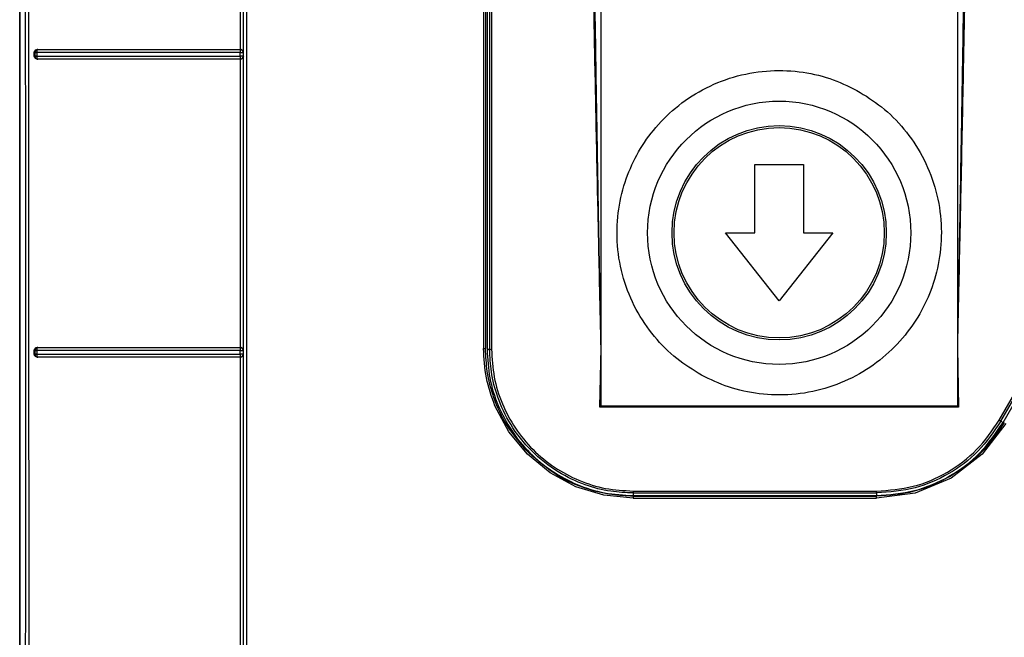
# Model space of a CAD drawing. Header units: inches. Extents: x 170 to 312, y 215 to 248.
# Tile 589 of 656: x 255.6592 to 255.7919, y 242.1165 to 242.1997. Entities that reach past the tile are written whole.
import ezdxf

# ---------------------------------------------------------------- set-up
doc = ezdxf.new("R2010")
doc.units = ezdxf.units.IN
doc.header["$LTSCALE"] = 0.25
doc.header["$MEASUREMENT"] = 0
doc.layers.add('MOTOR RH', color=7, linetype='Continuous')

msp = doc.modelspace()

# ---------------------------------------------------------------- linework, layer by layer
at = {"layer": 'MOTOR RH'}
for p, q in [((255.73758, 242.14761), (255.73758, 242.27595)), ((255.78561, 242.27595), (255.78561, 242.14761)), ((255.65923, 241.92392), (255.65923, 242.23936)), ((255.65923, 242.23936), (255.65923, 241.9417)), ((255.68897, 242.19567), (255.68898, 242.23451)), ((255.68937, 242.19528), (255.68937, 242.23489)), ((255.72174, 242.21438), (255.72175, 242.15537)), ((255.722, 242.21441), (255.72201, 242.15536)), ((255.72222, 242.21429), (255.72222, 242.15524)), ((255.72256, 242.21429), (255.72256, 242.15524)), ((255.72282, 242.21429), (255.72282, 242.15527)), ((255.66161, 242.19567), (255.66166, 242.19566)), ((255.68896, 242.19566), (255.68897, 242.19567)), ((255.66119, 242.19475), (255.66119, 242.19528)), ((255.66128, 242.19527), (255.66119, 242.19528)), ((255.66128, 242.19476), (255.66119, 242.19475)), ((255.66128, 242.19527), (255.66128, 242.19476)), ((255.66155, 242.19527), (255.66155, 242.19477)), ((255.66158, 242.19554), (255.66162, 242.19563)), ((255.66162, 242.1944), (255.66158, 242.19449)), ((255.66166, 242.19437), (255.66161, 242.19436)), ((255.66164, 242.19438), (255.66162, 242.1944)), ((255.66166, 242.19437), (255.66164, 242.19438)), ((255.68895, 242.19476), (255.68895, 242.19527)), ((255.68895, 242.19476), (255.68895, 242.19465)), ((255.68896, 242.1944), (255.68896, 242.19436)), ((255.68898, 242.19436), (255.68896, 242.19436)), ((255.68897, 242.15551), (255.68898, 242.19436)), ((255.68937, 242.19528), (255.68935, 242.19526)), ((255.68935, 242.19526), (255.68935, 242.19476)), ((255.68935, 242.19476), (255.68937, 242.19474)), ((255.68937, 242.15513), (255.68937, 242.19474)), ((255.75831, 242.17096), (255.75831, 242.18015)), ((255.75831, 242.18015), (255.76487, 242.18015)), ((255.76487, 242.18015), (255.76487, 242.17096)), ((255.76159, 242.16178), (255.75437, 242.17096)), ((255.75437, 242.17096), (255.75831, 242.17096)), ((255.76881, 242.17096), (255.76159, 242.16178)), ((255.76487, 242.17096), (255.76881, 242.17096)), ((255.66119, 242.15459), (255.66119, 242.15513)), ((255.66128, 242.15511), (255.66119, 242.15513)), ((255.66128, 242.1546), (255.66119, 242.15459)), ((255.66128, 242.15511), (255.66128, 242.1546)), ((255.66155, 242.15511), (255.66155, 242.1546)), ((255.66158, 242.15538), (255.66162, 242.15547)), ((255.66161, 242.15551), (255.66166, 242.1555)), ((255.68895, 242.1546), (255.68895, 242.15511)), ((255.68896, 242.1555), (255.68897, 242.15551)), ((255.68937, 242.15513), (255.68935, 242.15511)), ((255.68935, 242.15511), (255.68935, 242.1546)), ((255.68935, 242.1546), (255.68937, 242.15458)), ((255.68937, 242.11497), (255.68937, 242.15458)), ((255.72201, 242.15536), (255.72201, 242.15536)), ((255.72256, 242.15524), (255.72222, 242.15524)), ((255.73742, 242.14745), (255.73758, 242.15548)), ((255.78561, 242.15548), (255.78577, 242.14745)), ((255.66162, 242.15424), (255.66158, 242.15433)), ((255.66166, 242.15421), (255.66161, 242.1542)), ((255.66164, 242.15422), (255.66162, 242.15424)), ((255.66166, 242.15421), (255.66164, 242.15422)), ((255.68896, 242.15433), (255.68896, 242.15424)), ((255.68896, 242.15424), (255.68896, 242.15421)), ((255.68898, 242.1542), (255.68896, 242.15421)), ((255.68897, 242.11535), (255.68898, 242.1542)), ((255.79124, 242.1457), (255.79503, 242.15226)), ((255.79147, 242.14557), (255.79525, 242.15213)), ((255.79176, 242.1454), (255.79555, 242.15196)), ((255.72515, 242.14416), (255.72328, 242.14765)), ((255.73758, 242.14761), (255.73742, 242.14745)), ((255.78577, 242.14745), (255.73742, 242.14745)), ((255.78561, 242.14761), (255.73758, 242.14761)), ((255.78577, 242.14745), (255.78561, 242.14761)), ((255.79216, 242.14528), (255.78896, 242.14111)), ((255.79147, 242.14557), (255.79176, 242.1454)), ((255.72765, 242.14111), (255.72515, 242.14416)), ((255.73071, 242.1386), (255.72765, 242.14111)), ((255.78896, 242.14111), (255.78478, 242.1379)), ((255.73419, 242.13674), (255.73071, 242.1386)), ((255.78478, 242.1379), (255.77992, 242.13589)), ((255.73797, 242.13559), (255.73419, 242.13674)), ((255.74191, 242.13616), (255.77471, 242.13616)), ((255.7419, 242.1352), (255.73797, 242.13559)), ((255.7419, 242.13547), (255.77471, 242.13547)), ((255.7419, 242.1352), (255.77471, 242.1352)), ((255.74191, 242.1359), (255.77471, 242.1359)), ((255.74191, 242.1359), (255.74191, 242.13555)), ((255.74191, 242.13555), (255.77471, 242.13555)), ((255.77471, 242.1359), (255.77471, 242.13555)), ((255.77992, 242.13589), (255.77471, 242.1352))]:
    msp.add_line(p, q, dxfattribs=at)
for radius in [0.01774, 0.01444, 0.01417]:
    msp.add_circle((255.76159, 242.17096), radius, dxfattribs=at)
for points, knots in [([(255.65996, 242.23972), (255.65997, 242.21844), (255.66, 242.1759), (255.65999, 242.11206), (255.65994, 242.04824), (255.65985, 241.98446), (255.65975, 241.94201), (255.6597, 241.92078)], [0, 0, 0, 0, 0.199984, 0.399977, 0.600029, 0.800023, 1, 1, 1, 1]), ([(255.6604, 242.2401), (255.66041, 242.22222), (255.66042, 242.18646), (255.66044, 242.13281), (255.66044, 242.09706), (255.66044, 242.07919)], [0, 0, 0, 0, 0.3333777, 0.6667111, 1, 1, 1, 1]), ([(255.68939, 241.92809), (255.68939, 241.94886), (255.68939, 241.99039), (255.68939, 242.05278), (255.68939, 242.1152), (255.68939, 242.17764), (255.68939, 242.21925), (255.68939, 242.24006)], [0, 0, 0, 0, 0.199959, 0.399961, 0.599979, 0.80001, 1, 1, 1, 1]), ([(255.68979, 242.24018), (255.68979, 242.2193), (255.68979, 242.17754), (255.68979, 242.11488), (255.68979, 242.05224), (255.68979, 241.98964), (255.68979, 241.94795), (255.68979, 241.92711)], [0, 0, 0, 0, 0.2, 0.4, 0.6, 0.8, 1, 1, 1, 1]), ([(255.73758, 242.15548), (255.73752, 242.15806), (255.73741, 242.16288), (255.73727, 242.16957), (255.73713, 242.17598), (255.737, 242.18239), (255.73686, 242.18901), (255.73673, 242.19558), (255.7366, 242.20298), (255.73645, 242.21124), (255.73631, 242.22033), (255.73619, 242.22929), (255.73613, 242.23532), (255.7361, 242.23825)], [0, 0, 0, 0, 0.093729, 0.174536, 0.24242, 0.325941, 0.407072, 0.482165, 0.564229, 0.675047, 0.781572, 0.893672, 1, 1, 1, 1]), ([(255.73758, 242.15548), (255.73754, 242.1575), (255.73747, 242.16119), (255.73738, 242.16623), (255.73731, 242.17023), (255.73725, 242.17321), (255.73721, 242.17563), (255.73716, 242.17834), (255.7371, 242.18213), (255.73702, 242.18682), (255.73693, 242.19184), (255.73685, 242.1972), (255.73672, 242.20542), (255.73657, 242.21595), (255.73643, 242.22772), (255.73637, 242.23495), (255.73634, 242.23826)], [0, 0, 0, 0, 0.07319, 0.133984, 0.182381, 0.218382, 0.241987, 0.269928, 0.316673, 0.379251, 0.439861, 0.498505, 0.573594, 0.73788, 0.880015, 1, 1, 1, 1]), ([(255.78684, 242.23826), (255.78683, 242.23653), (255.7868, 242.23289), (255.78674, 242.22715), (255.78667, 242.22087), (255.78658, 242.21404), (255.78648, 242.20667), (255.78637, 242.19931), (255.78627, 242.19292), (255.78618, 242.18764), (255.7861, 242.18304), (255.78603, 242.17893), (255.78597, 242.17546), (255.78591, 242.17216), (255.78583, 242.16796), (255.78573, 242.16223), (255.78565, 242.1579), (255.78561, 242.15548)], [0, 0, 0, 0, 0.062702, 0.131993, 0.207874, 0.290346, 0.379406, 0.475057, 0.557054, 0.610988, 0.666485, 0.723545, 0.759898, 0.792286, 0.843099, 0.912337, 1, 1, 1, 1]), ([(255.78709, 242.23825), (255.78706, 242.23527), (255.78699, 242.22912), (255.78687, 242.22), (255.78672, 242.21073), (255.78656, 242.20157), (255.7864, 242.19301), (255.78624, 242.185), (255.78609, 242.17794), (255.78594, 242.17085), (255.78578, 242.16353), (255.78567, 242.1583), (255.78561, 242.15548)], [0, 0, 0, 0, 0.108305, 0.22261, 0.330745, 0.444165, 0.554601, 0.640848, 0.734435, 0.810783, 0.897533, 1, 1, 1, 1]), ([(255.66119, 242.19528), (255.66119, 242.19531), (255.6612, 242.19536), (255.66123, 242.19545), (255.66131, 242.19556), (255.66144, 242.19565), (255.66155, 242.19566), (255.66161, 242.19567)], [0, 0, 0, 0, 0.116527, 0.229907, 0.466736, 0.729518, 1, 1, 1, 1]), ([(255.66161, 242.19567), (255.66458, 242.19567), (255.67052, 242.19567), (255.6797, 242.19567), (255.68588, 242.19567), (255.68897, 242.19567)], [0, 0, 0, 0, 0.333152, 0.666752, 1, 1, 1, 1]), ([(255.68897, 242.19567), (255.689, 242.19567), (255.68907, 242.19566), (255.68916, 242.19562), (255.68924, 242.19557), (255.68927, 242.19553), (255.6893, 242.1955)], [0, 0, 0, 0, 0.230859, 0.468557, 0.712686, 1, 1, 1, 1]), ([(255.66161, 242.19436), (255.66155, 242.19436), (255.66144, 242.19437), (255.66131, 242.19447), (255.66123, 242.19458), (255.6612, 242.19467), (255.66119, 242.19472), (255.66119, 242.19475)], [0, 0, 0, 0, 0.2717688, 0.5368517, 0.7738537, 0.8858453, 1, 1, 1, 1]), ([(255.66166, 242.19566), (255.66161, 242.19565), (255.66151, 242.19564), (255.66139, 242.19555), (255.66133, 242.19546), (255.66129, 242.19536), (255.66128, 242.1953), (255.66128, 242.19527)], [0, 0, 0, 0, 0.250906, 0.501408, 0.695045, 0.83371, 1, 1, 1, 1]), ([(255.66128, 242.19527), (255.66129, 242.19527), (255.66131, 242.19527), (255.66137, 242.19527), (255.66145, 242.19527), (255.66151, 242.19527), (255.66155, 242.19527)], [0, 0, 0, 0, 0.250008, 0.500005, 0.749993, 1, 1, 1, 1]), ([(255.66155, 242.19477), (255.66151, 242.19477), (255.66145, 242.19476), (255.66137, 242.19476), (255.66131, 242.19476), (255.66129, 242.19476), (255.66128, 242.19476)], [0, 0, 0, 0, 0.250113, 0.499997, 0.749888, 1, 1, 1, 1]), ([(255.66128, 242.19476), (255.66129, 242.19471), (255.6613, 242.19461), (255.66139, 242.19448), (255.66151, 242.19439), (255.66161, 242.19437), (255.66166, 242.19437)], [0, 0, 0, 0, 0.250029, 0.499997, 0.749969, 1, 1, 1, 1]), ([(255.66155, 242.19527), (255.66155, 242.1953), (255.66155, 242.19535), (255.66156, 242.19542), (255.66157, 242.19548), (255.66158, 242.19552), (255.66158, 242.19554)], [0, 0, 0, 0, 0.2500063, 0.5000148, 0.7500138, 1, 1, 1, 1]), ([(255.68895, 242.19527), (255.68588, 242.19527), (255.67971, 242.19527), (255.67051, 242.19527), (255.66454, 242.19527), (255.66155, 242.19527)], [0, 0, 0, 0, 0.331506, 0.664839, 1, 1, 1, 1]), ([(255.66155, 242.19477), (255.66454, 242.19476), (255.67051, 242.19476), (255.6797, 242.19476), (255.68588, 242.19476), (255.68895, 242.19476)], [0, 0, 0, 0, 0.335093, 0.668426, 1, 1, 1, 1]), ([(255.66158, 242.19449), (255.66158, 242.19451), (255.66157, 242.19455), (255.66156, 242.19462), (255.66155, 242.19469), (255.66155, 242.19474), (255.66155, 242.19477)], [0, 0, 0, 0, 0.24975, 0.499936, 0.750122, 1, 1, 1, 1]), ([(255.68898, 242.19436), (255.68589, 242.19436), (255.6797, 242.19436), (255.67052, 242.19436), (255.66458, 242.19436), (255.66161, 242.19436)], [0, 0, 0, 0, 0.333449, 0.66692, 1, 1, 1, 1]), ([(255.66162, 242.19563), (255.66163, 242.19563), (255.66164, 242.19565), (255.66165, 242.19566), (255.66166, 242.19566), (255.66166, 242.19566), (255.66166, 242.19566)], [0, 0, 0, 0, 0.500013, 0.83434, 0.938283, 1, 1, 1, 1]), ([(255.66166, 242.19566), (255.66462, 242.19566), (255.67055, 242.19566), (255.67971, 242.19566), (255.68588, 242.19566), (255.68896, 242.19566)], [0, 0, 0, 0, 0.333018, 0.666912, 1, 1, 1, 1]), ([(255.68896, 242.19436), (255.68588, 242.19436), (255.67971, 242.19436), (255.67055, 242.19437), (255.66462, 242.19437), (255.66166, 242.19437)], [0, 0, 0, 0, 0.333072, 0.666957, 1, 1, 1, 1]), ([(255.68896, 242.19554), (255.68895, 242.19551), (255.68895, 242.19546), (255.68895, 242.19536), (255.68895, 242.1953), (255.68895, 242.19527)], [0, 0, 0, 0, 0.396825, 0.672899, 1, 1, 1, 1]), ([(255.68895, 242.19527), (255.68898, 242.19527), (255.68904, 242.19527), (255.68912, 242.19527), (255.68919, 242.19527), (255.68927, 242.19527), (255.68932, 242.19526), (255.68935, 242.19527), (255.68935, 242.19527), (255.68935, 242.19526)], [0, 0, 0, 0, 0.1448761, 0.2888763, 0.4064672, 0.5453396, 0.7784567, 0.8916654, 1, 1, 1, 1]), ([(255.68935, 242.19476), (255.68934, 242.19476), (255.68933, 242.19476), (255.68924, 242.19476), (255.68914, 242.19476), (255.68905, 242.19476), (255.68899, 242.19476), (255.68895, 242.19476)], [0, 0, 0, 0, 0.2509367, 0.5014619, 0.6987674, 0.8365444, 1, 1, 1, 1]), ([(255.68895, 242.19465), (255.68895, 242.19462), (255.68895, 242.19456), (255.68896, 242.19451), (255.68896, 242.19449)], [0, 0, 0, 0, 0.5849878, 1, 1, 1, 1]), ([(255.68935, 242.19526), (255.68935, 242.1953), (255.68934, 242.19536), (255.6893, 242.19546), (255.68924, 242.19554), (255.68917, 242.1956), (255.68913, 242.19562), (255.6891, 242.19563), (255.68908, 242.19564), (255.68906, 242.19564), (255.68902, 242.19565), (255.68898, 242.19566), (255.68896, 242.19566)], [0, 0, 0, 0, 0.169717, 0.309821, 0.50036, 0.669269, 0.720735, 0.750058, 0.812687, 0.820426, 0.875276, 1, 1, 1, 1]), ([(255.68896, 242.19566), (255.68896, 242.19565), (255.68896, 242.19564), (255.68896, 242.19557), (255.68896, 242.19554)], [0, 0, 0, 0, 0.500043, 1, 1, 1, 1]), ([(255.68896, 242.19436), (255.68899, 242.19437), (255.68906, 242.19437), (255.68915, 242.19441), (255.68924, 242.19447), (255.68929, 242.19454), (255.68931, 242.19459), (255.68932, 242.19461), (255.68933, 242.19464), (255.68934, 242.19466), (255.68935, 242.1947), (255.68935, 242.19473), (255.68935, 242.19476)], [0, 0, 0, 0, 0.1706537, 0.3115785, 0.5034068, 0.6707761, 0.7218148, 0.75094, 0.8128715, 0.833619, 0.8750169, 1, 1, 1, 1]), ([(255.68896, 242.19449), (255.68896, 242.19447), (255.68896, 242.19443), (255.68896, 242.19441), (255.68896, 242.1944)], [0, 0, 0, 0, 0.510853, 1, 1, 1, 1]), ([(255.6893, 242.19452), (255.68928, 242.1945), (255.68924, 242.19445), (255.68916, 242.1944), (255.68907, 242.19436), (255.68901, 242.19436), (255.68898, 242.19436)], [0, 0, 0, 0, 0.29194, 0.548646, 0.775454, 1, 1, 1, 1]), ([(255.6893, 242.1955), (255.68932, 242.19547), (255.68936, 242.1954), (255.68937, 242.19533), (255.68937, 242.1953), (255.68937, 242.19529), (255.68937, 242.19529), (255.68937, 242.19528)], [0, 0, 0, 0, 0.561295, 0.8701, 0.957428, 0.984304, 1, 1, 1, 1]), ([(255.68937, 242.19474), (255.68937, 242.1947), (255.68936, 242.19462), (255.68932, 242.19455), (255.6893, 242.19452)], [0, 0, 0, 0, 0.503791, 1, 1, 1, 1]), ([(255.75111, 242.15178), (255.74998, 242.15248), (255.74764, 242.15393), (255.74464, 242.15695), (255.74217, 242.16059), (255.74047, 242.16477), (255.73965, 242.16919), (255.73975, 242.1736), (255.74067, 242.17774), (255.7423, 242.1815), (255.74458, 242.1849), (255.74757, 242.18792), (255.75123, 242.19038), (255.75539, 242.19209), (255.75982, 242.19291), (255.76423, 242.1928), (255.76839, 242.19191), (255.77087, 242.19072), (255.77207, 242.19015)], [0, 0, 0, 0, 0.058258, 0.120006, 0.18432, 0.25, 0.31568, 0.379994, 0.441742, 0.5, 0.558258, 0.620006, 0.68432, 0.75, 0.81568, 0.879994, 0.941742, 1, 1, 1, 1]), ([(255.77207, 242.19015), (255.77321, 242.18944), (255.77555, 242.188), (255.77854, 242.18498), (255.78101, 242.18133), (255.78272, 242.17716), (255.78353, 242.17273), (255.78343, 242.16832), (255.78251, 242.16418), (255.78088, 242.16042), (255.7786, 242.15702), (255.77562, 242.15401), (255.77196, 242.15154), (255.76779, 242.14984), (255.76336, 242.14902), (255.75895, 242.14913), (255.7548, 242.15001), (255.75232, 242.1512), (255.75111, 242.15178)], [0, 0, 0, 0, 0.058258, 0.120006, 0.18432, 0.25, 0.31568, 0.379994, 0.441742, 0.5, 0.558258, 0.620006, 0.68432, 0.75, 0.81568, 0.879994, 0.941742, 1, 1, 1, 1]), ([(255.66119, 242.15513), (255.66119, 242.15515), (255.6612, 242.1552), (255.66123, 242.1553), (255.66131, 242.1554), (255.66144, 242.1555), (255.66155, 242.15551), (255.66161, 242.15551)], [0, 0, 0, 0, 0.116319, 0.229622, 0.466596, 0.72971, 1, 1, 1, 1]), ([(255.66161, 242.1542), (255.66155, 242.15421), (255.66144, 242.15422), (255.66131, 242.15431), (255.66123, 242.15442), (255.6612, 242.15451), (255.66119, 242.15456), (255.66119, 242.15459)], [0, 0, 0, 0, 0.270485, 0.533784, 0.770305, 0.883586, 1, 1, 1, 1]), ([(255.66166, 242.1555), (255.66161, 242.1555), (255.66151, 242.15548), (255.66139, 242.1554), (255.66132, 242.1553), (255.66129, 242.1552), (255.66128, 242.15514), (255.66128, 242.15511)], [0, 0, 0, 0, 0.250904, 0.501394, 0.694906, 0.833601, 1, 1, 1, 1]), ([(255.66128, 242.15511), (255.66129, 242.15511), (255.66131, 242.15511), (255.66137, 242.15511), (255.66145, 242.15511), (255.66151, 242.15511), (255.66155, 242.15511)], [0, 0, 0, 0, 0.249991, 0.499993, 0.749993, 1, 1, 1, 1]), ([(255.66155, 242.1546), (255.66151, 242.1546), (255.66145, 242.1546), (255.66137, 242.1546), (255.66131, 242.1546), (255.66129, 242.1546), (255.66128, 242.1546)], [0, 0, 0, 0, 0.250131, 0.500012, 0.749885, 1, 1, 1, 1]), ([(255.66128, 242.1546), (255.66129, 242.15455), (255.6613, 242.15445), (255.66139, 242.15432), (255.66151, 242.15423), (255.66161, 242.15422), (255.66166, 242.15421)], [0, 0, 0, 0, 0.250212, 0.499885, 0.749889, 1, 1, 1, 1]), ([(255.66155, 242.15511), (255.66155, 242.15513), (255.66155, 242.15518), (255.66156, 242.15526), (255.66157, 242.15532), (255.66158, 242.15536), (255.66158, 242.15538)], [0, 0, 0, 0, 0.250003, 0.499999, 0.750005, 1, 1, 1, 1]), ([(255.68895, 242.15511), (255.68586, 242.15511), (255.67967, 242.15511), (255.67047, 242.15511), (255.66452, 242.15511), (255.66155, 242.15511)], [0, 0, 0, 0, 0.333333, 0.666667, 1, 1, 1, 1]), ([(255.66155, 242.1546), (255.66452, 242.1546), (255.67047, 242.1546), (255.67967, 242.1546), (255.68586, 242.1546), (255.68895, 242.1546)], [0, 0, 0, 0, 0.333333, 0.666667, 1, 1, 1, 1]), ([(255.66158, 242.15433), (255.66158, 242.15435), (255.66157, 242.15439), (255.66156, 242.15446), (255.66155, 242.15453), (255.66155, 242.15458), (255.66155, 242.1546)], [0, 0, 0, 0, 0.249755, 0.499929, 0.750119, 1, 1, 1, 1]), ([(255.66161, 242.15551), (255.66458, 242.15551), (255.67052, 242.15551), (255.6797, 242.15551), (255.68588, 242.15551), (255.68897, 242.15551)], [0, 0, 0, 0, 0.333094, 0.666813, 1, 1, 1, 1]), ([(255.66162, 242.15547), (255.66163, 242.15548), (255.66164, 242.15549), (255.66165, 242.1555), (255.66166, 242.1555), (255.66166, 242.1555), (255.66166, 242.1555)], [0, 0, 0, 0, 0.5642279, 0.8627549, 0.9515364, 1, 1, 1, 1]), ([(255.66166, 242.1555), (255.66462, 242.1555), (255.67055, 242.1555), (255.67971, 242.1555), (255.68588, 242.1555), (255.68896, 242.1555)], [0, 0, 0, 0, 0.333017, 0.666911, 1, 1, 1, 1]), ([(255.68896, 242.15538), (255.68895, 242.15535), (255.68895, 242.1553), (255.68895, 242.1552), (255.68895, 242.15514), (255.68895, 242.15511)], [0, 0, 0, 0, 0.395106, 0.671612, 1, 1, 1, 1]), ([(255.68895, 242.15511), (255.68898, 242.15511), (255.68904, 242.1551), (255.68912, 242.15511), (255.68919, 242.15511), (255.68927, 242.15511), (255.68932, 242.1551), (255.68935, 242.15511), (255.68935, 242.15511), (255.68935, 242.15511)], [0, 0, 0, 0, 0.1448426, 0.288912, 0.4062167, 0.5454476, 0.7785945, 0.8917454, 1, 1, 1, 1]), ([(255.68935, 242.1546), (255.68934, 242.1546), (255.68933, 242.1546), (255.68924, 242.1546), (255.68914, 242.1546), (255.68905, 242.1546), (255.68899, 242.1546), (255.68895, 242.1546)], [0, 0, 0, 0, 0.250948, 0.501484, 0.698782, 0.836552, 1, 1, 1, 1]), ([(255.68895, 242.1546), (255.68895, 242.15455), (255.68895, 242.15449), (255.68896, 242.15443), (255.68896, 242.15438), (255.68896, 242.15435), (255.68896, 242.15433)], [0, 0, 0, 0, 0.49714, 0.578466, 0.721694, 1, 1, 1, 1]), ([(255.68935, 242.15511), (255.68935, 242.15514), (255.68934, 242.15521), (255.6893, 242.1553), (255.68924, 242.15539), (255.68917, 242.15544), (255.68913, 242.15546), (255.6891, 242.15547), (255.68908, 242.15548), (255.68906, 242.15549), (255.68902, 242.1555), (255.68898, 242.1555), (255.68896, 242.1555)], [0, 0, 0, 0, 0.169752, 0.309862, 0.50035, 0.66928, 0.720739, 0.750049, 0.812671, 0.833624, 0.87528, 1, 1, 1, 1]), ([(255.68896, 242.1555), (255.68896, 242.15549), (255.68896, 242.15548), (255.68896, 242.15541), (255.68896, 242.15538)], [0, 0, 0, 0, 0.500049, 1, 1, 1, 1]), ([(255.68896, 242.15421), (255.68899, 242.15421), (255.68906, 242.15422), (255.68915, 242.15425), (255.68924, 242.15432), (255.68929, 242.15438), (255.68931, 242.15443), (255.68932, 242.15446), (255.68933, 242.15448), (255.68934, 242.1545), (255.68935, 242.15454), (255.68935, 242.15457), (255.68935, 242.1546)], [0, 0, 0, 0, 0.170607, 0.311515, 0.503405, 0.670584, 0.721671, 0.750935, 0.812871, 0.834085, 0.875021, 1, 1, 1, 1]), ([(255.68897, 242.15551), (255.689, 242.15551), (255.68907, 242.1555), (255.68916, 242.15547), (255.68924, 242.15542), (255.68928, 242.15537), (255.6893, 242.15535)], [0, 0, 0, 0, 0.229537, 0.467792, 0.71078, 1, 1, 1, 1]), ([(255.6893, 242.15535), (255.68932, 242.15531), (255.68936, 242.15525), (255.68937, 242.15517), (255.68937, 242.15514), (255.68937, 242.15513), (255.68937, 242.15513)], [0, 0, 0, 0, 0.559988, 0.867961, 0.955984, 1, 1, 1, 1]), ([(255.68937, 242.15458), (255.68937, 242.15454), (255.68936, 242.15447), (255.68932, 242.1544), (255.6893, 242.15436)], [0, 0, 0, 0, 0.503579, 1, 1, 1, 1]), ([(255.72175, 242.15537), (255.72177, 242.15537), (255.7218, 242.15537), (255.72187, 242.15537), (255.72194, 242.15536), (255.72199, 242.15536), (255.72201, 242.15536), (255.72201, 242.15536), (255.72201, 242.15536)], [0, 0, 0, 0, 0.126359, 0.251273, 0.500023, 0.748778, 0.873684, 1, 1, 1, 1]), ([(255.72328, 242.14765), (255.72284, 242.14889), (255.72195, 242.15139), (255.72181, 242.15404), (255.72175, 242.15537)], [0, 0, 0, 0, 0.499244, 1, 1, 1, 1]), ([(255.72784, 242.14129), (255.7268, 242.14248), (255.72484, 242.14473), (255.72309, 242.14856), (255.72216, 242.15209), (255.72206, 242.15433), (255.72201, 242.15536)], [0, 0, 0, 0, 0.302481, 0.570006, 0.802527, 1, 1, 1, 1]), ([(255.72222, 242.15524), (255.72229, 242.15395), (255.72244, 242.15137), (255.72361, 242.14766), (255.72543, 242.14423), (255.7279, 242.14123), (255.7309, 242.13876), (255.73432, 242.13694), (255.73804, 242.13577), (255.74062, 242.13563), (255.74191, 242.13555)], [0, 0, 0, 0, 0.125, 0.25, 0.375, 0.5, 0.625, 0.75, 0.875, 1, 1, 1, 1]), ([(255.74191, 242.1359), (255.7409, 242.13594), (255.73871, 242.13604), (255.73526, 242.13695), (255.73158, 242.13869), (255.7281, 242.14144), (255.72535, 242.14493), (255.72361, 242.14862), (255.72271, 242.15206), (255.72261, 242.15424), (255.72256, 242.15524)], [0, 0, 0, 0, 0.09975, 0.21635, 0.349779, 0.500012, 0.650983, 0.784654, 0.901, 1, 1, 1, 1]), ([(255.72256, 242.15524), (255.72257, 242.15524), (255.72257, 242.15524), (255.72261, 242.15524), (255.72266, 242.15525), (255.72271, 242.15525), (255.72276, 242.15526), (255.7228, 242.15526), (255.72282, 242.15527)], [0, 0, 0, 0, 0.200606, 0.433554, 0.562809, 0.700299, 0.846022, 1, 1, 1, 1]), ([(255.72282, 242.15527), (255.7229, 242.15401), (255.72304, 242.1515), (255.72417, 242.14789), (255.72594, 242.14457), (255.72833, 242.14166), (255.73124, 242.13927), (255.73456, 242.13751), (255.73816, 242.13637), (255.74066, 242.13623), (255.74191, 242.13616)], [0, 0, 0, 0, 0.1257748, 0.2507498, 0.3755884, 0.500482, 0.6253602, 0.7502409, 0.875117, 1, 1, 1, 1]), ([(255.68898, 242.1542), (255.68589, 242.1542), (255.6797, 242.1542), (255.67052, 242.1542), (255.66458, 242.1542), (255.66161, 242.1542)], [0, 0, 0, 0, 0.333374, 0.666979, 1, 1, 1, 1]), ([(255.68896, 242.15421), (255.68588, 242.15421), (255.67971, 242.15421), (255.67055, 242.15421), (255.66462, 242.15421), (255.66166, 242.15421)], [0, 0, 0, 0, 0.333074, 0.666959, 1, 1, 1, 1]), ([(255.6893, 242.15436), (255.68928, 242.15434), (255.68924, 242.15429), (255.68916, 242.15424), (255.68907, 242.15421), (255.68901, 242.1542), (255.68898, 242.1542)], [0, 0, 0, 0, 0.291589, 0.548416, 0.7754, 1, 1, 1, 1]), ([(255.77471, 242.13616), (255.77638, 242.13628), (255.77971, 242.13653), (255.78435, 242.13855), (255.78841, 242.14156), (255.7903, 242.14432), (255.79124, 242.1457)], [0, 0, 0, 0, 0.249999, 0.500001, 0.750003, 1, 1, 1, 1]), ([(255.79147, 242.14557), (255.79051, 242.14417), (255.7886, 242.14137), (255.78454, 242.13836), (255.77985, 242.1363), (255.77647, 242.13603), (255.77471, 242.1359)], [0, 0, 0, 0, 0.249995, 0.499994, 0.740007, 1, 1, 1, 1]), ([(255.77471, 242.13555), (255.77643, 242.13568), (255.77987, 242.13594), (255.78466, 242.13802), (255.78885, 242.14112), (255.79079, 242.14397), (255.79176, 242.1454)], [0, 0, 0, 0, 0.25, 0.5, 0.75, 1, 1, 1, 1]), ([(255.79193, 242.14541), (255.79096, 242.14396), (255.78901, 242.14105), (255.78611, 242.13911), (255.78465, 242.13813)], [0, 0, 0, 0, 0.499997, 1, 1, 1, 1]), ([(255.79124, 242.1457), (255.79127, 242.14568), (255.79133, 242.14565), (255.7914, 242.1456), (255.79145, 242.14557), (255.79146, 242.14557), (255.79147, 242.14557)], [0, 0, 0, 0, 0.25, 0.500005, 0.750004, 1, 1, 1, 1]), ([(255.7419, 242.13547), (255.74095, 242.13551), (255.73881, 242.1356), (255.73534, 242.13646), (255.73141, 242.13819), (255.72909, 242.14021), (255.72784, 242.14129)], [0, 0, 0, 0, 0.183203, 0.410987, 0.683281, 1, 1, 1, 1]), ([(255.78465, 242.13813), (255.78306, 242.13735), (255.77992, 242.13581), (255.77643, 242.13558), (255.77471, 242.13547)], [0, 0, 0, 0, 0.505911, 1, 1, 1, 1]), ([(255.74191, 242.13616), (255.74191, 242.13612), (255.74191, 242.13606), (255.74191, 242.13597), (255.74191, 242.13591), (255.74191, 242.1359), (255.74191, 242.1359)], [0, 0, 0, 0, 0.250002, 0.5, 0.750005, 1, 1, 1, 1]), ([(255.77471, 242.1359), (255.77471, 242.1359), (255.77471, 242.13591), (255.77471, 242.13597), (255.77471, 242.13606), (255.77471, 242.13612), (255.77471, 242.13616)], [0, 0, 0, 0, 0.2499955, 0.4999998, 0.7499978, 1, 1, 1, 1]), ([(255.7419, 242.13547), (255.7419, 242.13546), (255.7419, 242.13546), (255.7419, 242.1354), (255.7419, 242.13531), (255.7419, 242.13524), (255.7419, 242.1352)], [0, 0, 0, 0, 0.249998, 0.499996, 0.749995, 1, 1, 1, 1]), ([(255.77471, 242.1352), (255.77471, 242.13524), (255.77471, 242.13531), (255.77471, 242.1354), (255.77471, 242.13546), (255.77471, 242.13546), (255.77471, 242.13547)], [0, 0, 0, 0, 0.25, 0.499998, 0.749999, 1, 1, 1, 1])]:
    msp.add_open_spline(points, degree=3, knots=knots, dxfattribs=at)

doc.saveas('drawing.dxf')
